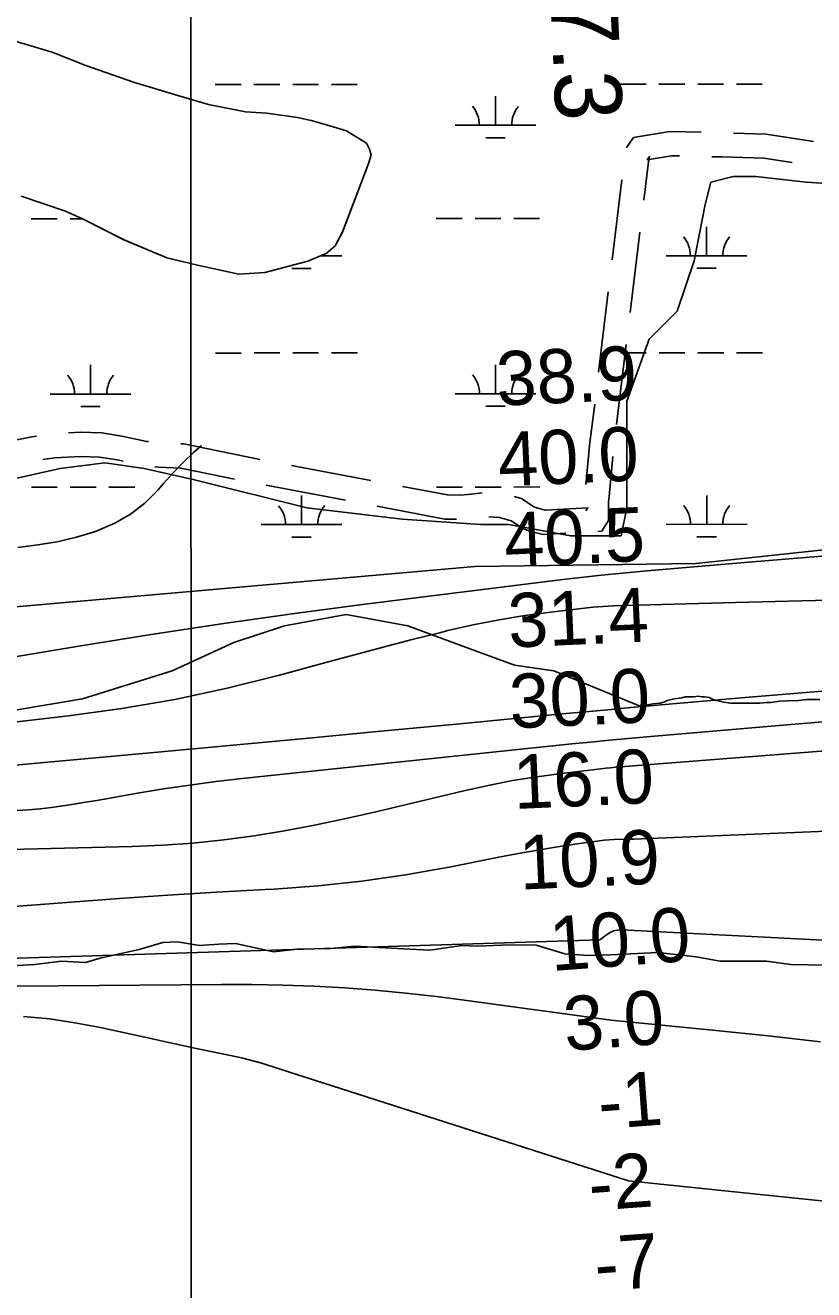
# Model space of a CAD drawing. Extents: x 3279314 to 3317160, y 734079 to 759431.
# Drawn here: x 3291118 to 3292095, y 753859 to 755426 of the extents above; entities that cross this region are included whole.
import ezdxf

# ---------------------------------------------------------------- set-up
doc = ezdxf.new("R2010")
doc.units = 0
for name, color, linetype in [('V-GRID-MAJR', 7, 'Continuous'), ('V-RIVR-EDGE', 7, 'Continuous'), ('V-RIVR-RANG', 7, 'Continuous'), ('V-RIVR-RANG-IDEN', 7, 'Continuous'), ('V-ROAD-CNTR', 7, 'Continuous'), ('V-SITE-VEGE', 7, 'Continuous'), ('V-TOPO-DPTH', 7, 'Continuous'), ('V-TOPO-MAJR', 7, 'Continuous'), ('V-TOPO-MINR', 7, 'Continuous'), ('V-TOPO-SHOR', 7, 'Continuous'), ('V-TOPO-WATR', 7, 'Continuous'), ('V-WETL-SWMP', 7, 'Continuous')]:
    doc.layers.add(name, color=color, linetype=linetype)

msp = doc.modelspace()

# ---------------------------------------------------------------- linework, layer by layer
at = {"layer": 'V-GRID-MAJR'}
msp.add_spline([(3291328, 739459.9), (3291326.2, 745519.1), (3291324.4, 751580.9), (3291322.7, 757642.8), (3291322.7, 757645.4)], degree=3, dxfattribs=at)
at = {"layer": 'V-RIVR-EDGE'}
msp.add_lwpolyline([(3292109.9, 754261.2), (3292066.5, 754262.2), (3292036.5, 754266.2), (3291979.1, 754266.3), (3291949.1, 754271.6), (3291901.8, 754276.9), (3291843.1, 754274), (3291815.3, 754273.2), (3291786.6, 754275.5), (3291751, 754286), (3291717.9, 754286.5), (3291677.9, 754284.9), (3291658.8, 754285.8), (3291619.2, 754279.8), (3291594.5, 754281.2), (3291526.2, 754284.8), (3291496.7, 754281.9), (3291454.9, 754281.1), (3291425.4, 754277.7), (3291378.5, 754288.2), (3291357.6, 754287.4), (3291333.7, 754285.7), (3291306.3, 754290.2), (3291288.5, 754289.3), (3291258.9, 754280.7), (3291210.6, 754270), (3291192.3, 754264.8), (3291162.8, 754266.2), (3291129.7, 754262.3), (3291101.5, 754260.7)], dxfattribs=at)
at = {"layer": 'V-ROAD-CNTR'}
for p, q in [((3291845.1, 755135), (3291857.2, 755234.3)), ((3291867.4, 755070), (3291879.5, 755169.3)), ((3291828.2, 754996), (3291840.3, 755095.3)), ((3291850.6, 754931), (3291862.6, 755030.3)), ((3291447.8, 754880.3), (3291546.1, 754861.8)), ((3291416.2, 754855.8), (3291514.5, 754837.2))]:
    msp.add_line(p, q, dxfattribs=at)
for points in [[(3291863.1, 755273.8), (3291863.5, 755275.6), (3291871.7, 755286.7), (3291916.6, 755294.1), (3291955.4, 755293.1)], [(3291995.3, 755292), (3292036, 755290.8), (3292094.6, 755281.6)], [(3291884.3, 755209), (3291890.1, 755256.3), (3291891.5, 755263), (3291888.6, 755259.1), (3291918.6, 755264), (3291928.7, 755263.8)], [(3291968.6, 755262.8), (3291980.8, 755262.5), (3292033.2, 755260.9), (3292068.1, 755255.4)], [(3291812.6, 754856.9), (3291817.6, 754908.6), (3291823.4, 754956.3)], [(3291033.4, 754900.6), (3291033.5, 754900.6), (3291062.2, 754902.9), (3291092.9, 754909.1), (3291126, 754915.9), (3291131.9, 754916.8)], [(3291171.6, 754920.8), (3291186, 754921.6), (3291212.8, 754920.6), (3291237.5, 754916.7), (3291268.3, 754910), (3291270.6, 754909.8)], [(3291310.5, 754907.1), (3291314.4, 754907), (3291400.6, 754889.2), (3291408.5, 754887.7)], [(3291139.8, 754887.7), (3291154.5, 754889.9), (3291186.2, 754891.6), (3291209.9, 754890.6), (3291232, 754887.2), (3291239.1, 754885.7)], [(3291827.4, 754798.5), (3291832.2, 754798.8), (3291840.7, 754812.3), (3291840.5, 754835.1), (3291841.2, 754841.7), (3291846.1, 754891.3)], [(3291278.4, 754878.8), (3291283, 754878.3), (3291310.7, 754877.1), (3291377, 754863.5)], [(3291585.4, 754854.4), (3291640.9, 754843.9), (3291657.3, 754843.5), (3291670.2, 754844.6), (3291684.2, 754846.6)], [(3291723.6, 754841.9), (3291732.6, 754839.2), (3291747.9, 754829.2), (3291752.8, 754827.4), (3291762.6, 754825), (3291815, 754827.9), (3291812.6, 754824)], [(3291553.8, 754829.8), (3291637.8, 754813.9), (3291652.3, 754813.6)], [(3291692.1, 754816.7), (3291705.4, 754816), (3291719.8, 754811.7), (3291734.5, 754802.1), (3291744.2, 754798.6), (3291759.7, 754794.8), (3291787.5, 754796.3)]]:
    msp.add_lwpolyline(points, dxfattribs=at)
at = {"layer": 'V-SITE-VEGE'}
for p, q in [((3291960.4, 755203.6), (3291967.4, 755231.4)), ((3291967.4, 755231.4), (3291995.2, 755238.4)), ((3291995.2, 755238.4), (3292023, 755238.4)), ((3292023, 755238.4), (3292085.6, 755231.4)), ((3292085.6, 755231.4), (3292189.8, 755224.5)), ((3291946.5, 755134), (3291960.4, 755203.6)), ((3291925.6, 755071.4), (3291946.5, 755134)), ((3291890.9, 755036.6), (3291925.6, 755071.4)), ((3291863.1, 754960.1), (3291890.9, 755036.6)), ((3291863.1, 754827.9), (3291863.1, 754960.1)), ((3291160.9, 754876.6), (3291216.5, 754883.5)), ((3291216.5, 754883.5), (3291265.2, 754876.6)), ((3291098.3, 754862.7), (3291160.9, 754876.6)), ((3291265.2, 754876.6), (3291327.7, 754862.7)), ((3291327.7, 754862.7), (3291466.8, 754827.9)), ((3291466.8, 754827.9), (3291585, 754814)), ((3291856.1, 754793.1), (3291863.1, 754827.9)), ((3291585, 754814), (3291682.3, 754807)), ((3291682.3, 754807), (3291717.1, 754807)), ((3291717.1, 754807), (3291793.5, 754793.1)), ((3291793.5, 754793.1), (3291856.1, 754793.1)), ((3291515.4, 754695.7), (3291439, 754681.8)), ((3291591.9, 754681.8), (3291515.4, 754695.7)), ((3291439, 754681.8), (3291376.4, 754660.9)), ((3291647.5, 754660.9), (3291591.9, 754681.8)), ((3291376.4, 754660.9), (3291299.9, 754626.1)), ((3291724, 754633.1), (3291647.5, 754660.9)), ((3291772.7, 754626.1), (3291724, 754633.1)), ((3291299.9, 754626.1), (3291188.7, 754591.3)), ((3291879.8, 754582.3), (3291772.7, 754626.1)), ((3291188.7, 754591.3), (3291105.3, 754577.4)), ((3291908.9, 754587.1), (3291904.4, 754585.8)), ((3291913.4, 754589.1), (3291908.9, 754587.1)), ((3291921.8, 754591.1), (3291913.4, 754589.1)), ((3291931.5, 754592.4), (3291921.8, 754591.1)), ((3291935.4, 754593.8), (3291931.5, 754592.4)), ((3291945.7, 754593.8), (3291935.4, 754593.8)), ((3291951.6, 754594.5), (3291945.7, 754593.8)), ((3291956.1, 754593.9), (3291951.6, 754594.5)), ((3291959.3, 754593.9), (3291956.1, 754593.9)), ((3291965.2, 754592.7), (3291959.3, 754593.9)), ((3291968.4, 754591.4), (3291965.2, 754592.7)), ((3291972.3, 754589.5), (3291968.4, 754591.4)), ((3291977.5, 754588.3), (3291972.3, 754589.5)), ((3291983.3, 754587), (3291977.5, 754588.3)), ((3291991.8, 754585.8), (3291983.3, 754587)), ((3292028, 754586), (3291991.8, 754585.8)), ((3292036.4, 754586.8), (3292028, 754586)), ((3292042.2, 754586.8), (3292036.4, 754586.8)), ((3292052.6, 754588.2), (3292042.2, 754586.8)), ((3292062.3, 754588.9), (3292052.6, 754588.2)), ((3292076.5, 754589), (3292062.3, 754588.9)), ((3292086.2, 754590.4), (3292076.5, 754589)), ((3292102.4, 754590.5), (3292086.2, 754590.4)), ((3291884.3, 754583), (3291879.8, 754582.3)), ((3291896, 754585.1), (3291884.3, 754583)), ((3291904.4, 754585.8), (3291896, 754585.1))]:
    msp.add_line(p, q, dxfattribs=at)
at = {"layer": 'V-TOPO-DPTH'}
for p, q in [((3292727.5, 754451.9), (3291871.8, 754417.6)), ((3291823.2, 754414.6), (3291798.9, 754411.1)), ((3291835.3, 754416), (3291823.2, 754414.6)), ((3291847.4, 754417.1), (3291835.3, 754416)), ((3291859.6, 754417.5), (3291847.4, 754417.1)), ((3291871.8, 754417.6), (3291859.6, 754417.5)), ((3291726.5, 754399.1), (3291702.5, 754394.5)), ((3291750.6, 754403.4), (3291726.5, 754399.1)), ((3291774.7, 754407.4), (3291750.6, 754403.4)), ((3291798.9, 754411.1), (3291774.7, 754407.4)), ((3291643, 754382.7), (3291589.1, 754373.2)), ((3291702.5, 754394.5), (3291643, 754382.7)), ((3291589.1, 754373.2), (3291535, 754365.3)), ((3291354.8, 754351.7), (3291294.6, 754348)), ((3291415, 754355), (3291354.8, 754351.7)), ((3291426.1, 754355.6), (3291415, 754355)), ((3291480.6, 754359.7), (3291426.1, 754355.6)), ((3291535, 754365.3), (3291480.6, 754359.7)), ((3291174.3, 754339.5), (3291046.9, 754329.8)), ((3291234.5, 754343.9), (3291174.3, 754339.5)), ((3291294.6, 754348), (3291234.5, 754343.9))]:
    msp.add_line(p, q, dxfattribs=at)
for points in [[(3292103.2, 754166.3), (3292038.4, 754173.7), (3291973.5, 754180.5), (3291843.7, 754193.3), (3291665.1, 754217.7), (3291627.3, 754222.5), (3291589.4, 754226.8), (3291551.4, 754230.2), (3291513.4, 754233.1), (3291475.3, 754235.2), (3291437.2, 754236.7), (3291399.1, 754237.3), (3291361, 754237.4), (3291057.4, 754234.8)], [(3291057.4, 754234.8), (3291361, 754237.4), (3291399.1, 754237.3), (3291437.2, 754236.7), (3291475.3, 754235.2), (3291513.4, 754233.1), (3291551.4, 754230.2), (3291589.4, 754226.8), (3291627.3, 754222.5), (3291665.1, 754217.7), (3291843.7, 754193.3), (3291973.5, 754180.5), (3292038.4, 754173.7), (3292103.2, 754166.3)]]:
    msp.add_lwpolyline(points, dxfattribs=at)
at = {"layer": 'V-TOPO-MAJR'}
for p, q in [((3292716.8, 754651.6), (3292009.8, 754592.8)), ((3291953.2, 754588), (3291924.8, 754585.5)), ((3291981.5, 754590.4), (3291953.2, 754588)), ((3292009.8, 754592.8), (3291981.5, 754590.4)), ((3291783.2, 754572.5), (3291652.3, 754559.9)), ((3291811.5, 754575.2), (3291783.2, 754572.5)), ((3291839.8, 754577.8), (3291811.5, 754575.2)), ((3291868.2, 754580.4), (3291839.8, 754577.8)), ((3291896.5, 754583), (3291868.2, 754580.4)), ((3291924.8, 754585.5), (3291896.5, 754583)), ((3291652.3, 754559.9), (3291558.5, 754551)), ((3291464.8, 754542.2), (3291371, 754533.5)), ((3291558.5, 754551), (3291464.8, 754542.2)), ((3291277.2, 754524.9), (3291041.5, 754503.5)), ((3291371, 754533.5), (3291277.2, 754524.9))]:
    msp.add_line(p, q, dxfattribs=at)
at = {"layer": 'V-TOPO-MINR'}
for p, q in [((3291326.4, 754896.3), (3291336.4, 754905.1)), ((3291301.1, 754871.3), (3291313.5, 754884.1)), ((3291313.5, 754884.1), (3291326.4, 754896.3)), ((3291289.2, 754858.1), (3291301.1, 754871.3)), ((3291282.2, 754849.9), (3291289.2, 754858.1)), ((3291266, 754833.8), (3291282.2, 754849.9)), ((3291248.4, 754819.8), (3291266, 754833.8)), ((3291207.9, 754799.7), (3291228.9, 754808.7)), ((3291228.9, 754808.7), (3291248.4, 754819.8)), ((3291157.5, 754785.8), (3291181.4, 754791.7)), ((3291181.4, 754791.7), (3291205, 754798.7)), ((3291205, 754798.7), (3291207.9, 754799.7)), ((3291108.8, 754778.9), (3291133.3, 754781.8)), ((3291133.3, 754781.8), (3291157.5, 754785.8)), ((3292013.9, 754760.4), (3291883.4, 754749.3)), ((3292104.9, 754768.1), (3292013.9, 754760.4)), ((3291832, 754744.4), (3291806.3, 754741.6)), ((3291857.7, 754747), (3291832, 754744.4)), ((3291883.4, 754749.3), (3291857.7, 754747)), ((3291780.7, 754738.5), (3291535.9, 754707.9)), ((3291806.3, 754741.6), (3291780.7, 754738.5)), ((3292080.2, 754712.6), (3291998.1, 754710.5)), ((3292162.4, 754714.4), (3292080.2, 754712.6)), ((3291448.5, 754696.5), (3291361.1, 754684.3)), ((3291535.9, 754707.9), (3291448.5, 754696.5)), ((3291769.1, 754698.7), (3291736.9, 754694.4)), ((3291821.2, 754704.6), (3291769.1, 754698.7)), ((3291827.5, 754705.2), (3291821.2, 754704.6)), ((3291833.8, 754705.7), (3291827.5, 754705.2)), ((3291840.1, 754706.1), (3291833.8, 754705.7)), ((3291846.5, 754706.3), (3291840.1, 754706.1)), ((3291998.1, 754710.5), (3291846.5, 754706.3)), ((3291361.1, 754684.3), (3291273.9, 754671)), ((3291673, 754682.9), (3291641.3, 754675.7)), ((3291704.9, 754689.2), (3291673, 754682.9)), ((3291736.9, 754694.4), (3291704.9, 754689.2)), ((3291273.9, 754671), (3291186.8, 754657.1)), ((3291597.2, 754664.6), (3291561.5, 754655.4)), ((3291632.9, 754673.6), (3291597.2, 754664.6)), ((3291641.3, 754675.7), (3291632.9, 754673.6)), ((3291186.8, 754657.1), (3291064.7, 754636.8)), ((3291561.5, 754655.4), (3291525.9, 754645.9)), ((3291490.3, 754636.3), (3291432.7, 754620.5)), ((3291525.9, 754645.9), (3291490.3, 754636.3)), ((3291432.7, 754620.5), (3291368.1, 754604.4)), ((3291368.1, 754604.4), (3291303.1, 754590.3)), ((3291303.1, 754590.3), (3291237.5, 754579.2)), ((3291237.5, 754579.2), (3291171.6, 754570.2)), ((3291171.6, 754570.2), (3291045.7, 754555.8)), ((3292042.3, 754557.3), (3291888.1, 754544.1)), ((3292142.7, 754565.8), (3292042.3, 754557.3)), ((3291841.6, 754539.9), (3291818.4, 754537.7)), ((3291864.9, 754542.1), (3291841.6, 754539.9)), ((3292449.8, 754553.3), (3291855.6, 754506.9)), ((3291888.1, 754544.1), (3291864.9, 754542.1)), ((3291795.2, 754535.3), (3291386.6, 754492.4)), ((3291818.4, 754537.7), (3291795.2, 754535.3)), ((3291386.6, 754492.4), (3291354.1, 754488.7)), ((3291751.8, 754494.7), (3291721.5, 754489.9)), ((3291782.2, 754498.8), (3291751.8, 754494.7)), ((3291830.9, 754504.5), (3291782.2, 754498.8)), ((3291837.1, 754505.2), (3291830.9, 754504.5)), ((3291843.2, 754505.9), (3291837.1, 754505.2)), ((3291849.4, 754506.4), (3291843.2, 754505.9)), ((3291855.6, 754506.9), (3291849.4, 754506.4)), ((3291289.3, 754479.6), (3291257.1, 754474.3)), ((3291321.7, 754484.5), (3291289.3, 754479.6)), ((3291354.1, 754488.7), (3291321.7, 754484.5)), ((3291661.4, 754477.4), (3291550.4, 754450.7)), ((3291691.4, 754484), (3291661.4, 754477.4)), ((3291721.5, 754489.9), (3291691.4, 754484)), ((3291178.5, 754460.9), (3291164.4, 754458.7)), ((3291192.6, 754463.2), (3291178.5, 754460.9)), ((3291206.6, 754465.5), (3291192.6, 754463.2)), ((3291220.7, 754467.9), (3291206.6, 754465.5)), ((3291257.1, 754474.3), (3291220.7, 754467.9)), ((3291122, 754453.9), (3291107.8, 754452.9)), ((3291136.2, 754455.1), (3291122, 754453.9)), ((3291150.3, 754456.8), (3291136.2, 754455.1)), ((3291164.4, 754458.7), (3291150.3, 754456.8)), ((3291550.4, 754450.7), (3291513.4, 754442.4)), ((3292727.5, 754451.9), (3291871.8, 754417.6)), ((3291476.2, 754434.6), (3291438.9, 754427.8)), ((3291513.4, 754442.4), (3291476.2, 754434.6)), ((3291363.7, 754416.6), (3291326, 754412.6)), ((3291401.4, 754421.6), (3291363.7, 754416.6)), ((3291438.9, 754427.8), (3291401.4, 754421.6)), ((3291823.2, 754414.6), (3291798.9, 754411.1)), ((3291835.3, 754416), (3291823.2, 754414.6)), ((3291847.4, 754417.1), (3291835.3, 754416)), ((3291859.6, 754417.5), (3291847.4, 754417.1)), ((3291871.8, 754417.6), (3291859.6, 754417.5)), ((3291250.2, 754408.4), (3291028.5, 754403.1)), ((3291288.2, 754410), (3291250.2, 754408.4)), ((3291326, 754412.6), (3291288.2, 754410)), ((3291726.5, 754399.1), (3291702.5, 754394.5)), ((3291750.6, 754403.4), (3291726.5, 754399.1)), ((3291774.7, 754407.4), (3291750.6, 754403.4)), ((3291798.9, 754411.1), (3291774.7, 754407.4)), ((3291643, 754382.7), (3291589.1, 754373.2)), ((3291702.5, 754394.5), (3291643, 754382.7)), ((3291589.1, 754373.2), (3291535, 754365.3)), ((3291354.8, 754351.7), (3291294.6, 754348)), ((3291415, 754355), (3291354.8, 754351.7)), ((3291426.1, 754355.6), (3291415, 754355)), ((3291480.6, 754359.7), (3291426.1, 754355.6)), ((3291535, 754365.3), (3291480.6, 754359.7)), ((3291174.3, 754339.5), (3291046.9, 754329.8)), ((3291234.5, 754343.9), (3291174.3, 754339.5)), ((3291294.6, 754348), (3291234.5, 754343.9)), ((3291851.7, 754304.6), (3291846.9, 754303.7)), ((3291856.7, 754304.9), (3291851.7, 754304.6)), ((3292268.6, 754283.8), (3291856.7, 754304.9)), ((3291830, 754292.8), (3291016.4, 754267)), ((3291838.2, 754299.1), (3291830, 754292.8)), ((3291842.5, 754301.7), (3291838.2, 754299.1)), ((3291846.9, 754303.7), (3291842.5, 754301.7))]:
    msp.add_line(p, q, dxfattribs=at)
msp.add_lwpolyline([(3292757.9, 753852.7), (3292607.8, 753892.8), (3292532.3, 753911.1), (3292456.5, 753926.9), (3292379.9, 753939.2), (3292303, 753948.9), (3291865.5, 753994), (3291433.6, 754132.7), (3291410.8, 754140.1), (3291387.4, 754146.1), (3291382.2, 754147.2), (3291355.9, 754152.7), (3291329.6, 754158.3), (3291303.3, 754164), (3291277, 754169.7), (3291211, 754184.1), (3291179.4, 754190.1), (3291147.7, 754194.8), (3291115.7, 754197.8)], dxfattribs=at)
at = {"layer": 'V-TOPO-SHOR'}
for points in [[(3291088.5, 755410.8), (3291151.1, 755392.3), (3291193, 755375.6), (3291251.9, 755355.2), (3291307, 755338.5), (3291345, 755327.5), (3291390.6, 755318.3), (3291417.1, 755316.7), (3291455.1, 755311.3), (3291472.1, 755307.6), (3291491.1, 755302.1), (3291515.8, 755294.7), (3291540.6, 755279.7), (3291544.4, 755272.2), (3291546.4, 755264.6), (3291542.7, 755253.2), (3291511.1, 755169.5)], [(3291511.1, 755169.5), (3291501.8, 755152.4), (3291490.5, 755142.8), (3291467.8, 755133.2), (3291414.8, 755119.5), (3291382.6, 755117.4), (3291331.4, 755128.3), (3291293.4, 755137.5), (3291240.1, 755159.9), (3291188.8, 755186), (3291167.8, 755195.3), (3291112.7, 755213.8)]]:
    msp.add_lwpolyline(points, dxfattribs=at)
at = {"layer": 'V-TOPO-WATR'}
msp.add_lwpolyline([(3292103.2, 754166.3), (3292038.4, 754173.7), (3291973.5, 754180.5), (3291843.7, 754193.3), (3291665.1, 754217.7), (3291627.3, 754222.5), (3291589.4, 754226.8), (3291551.4, 754230.2), (3291513.4, 754233.1), (3291475.3, 754235.2), (3291437.2, 754236.7), (3291399.1, 754237.3), (3291361, 754237.4), (3291057.4, 754234.8)], dxfattribs=at)
at = {"layer": 'V-WETL-SWMP'}
for p, q in [((3291151.2, 755392.3), (3291088.5, 755410.8)), ((3291151.2, 755392.3), (3291088.5, 755410.8)), ((3291193, 755375.6), (3291151.2, 755392.3)), ((3291193, 755375.6), (3291151.2, 755392.3)), ((3291251.9, 755355.2), (3291193, 755375.6)), ((3291251.9, 755355.2), (3291193, 755375.6)), ((3291307, 755338.6), (3291251.9, 755355.2)), ((3291307, 755338.6), (3291251.9, 755355.2)), ((3291345, 755327.5), (3291307, 755338.6)), ((3291345, 755327.5), (3291307, 755338.6)), ((3291353.2, 755352.3), (3291385.2, 755352.3)), ((3291401.2, 755352.3), (3291433.2, 755352.3)), ((3291449.2, 755352.4), (3291481.2, 755352.4)), ((3291497.2, 755352.4), (3291529.2, 755352.4)), ((3291700.5, 755301.7), (3291700.5, 755337.7)), ((3291855.1, 755352.6), (3291887.1, 755352.6)), ((3291903.1, 755352.6), (3291935.1, 755352.6)), ((3291951.1, 755352.6), (3291983.1, 755352.6)), ((3291999.1, 755352.6), (3292031.1, 755352.7)), ((3291390.6, 755318.4), (3291345, 755327.5)), ((3291390.6, 755318.4), (3291345, 755327.5)), ((3291417.1, 755316.7), (3291390.6, 755318.4)), ((3291417.1, 755316.7), (3291390.6, 755318.4)), ((3291455.1, 755311.3), (3291417.1, 755316.7)), ((3291455.1, 755311.3), (3291417.1, 755316.7)), ((3291472.1, 755307.6), (3291455.1, 755311.3)), ((3291472.1, 755307.6), (3291455.1, 755311.3)), ((3291491.1, 755302.1), (3291472.1, 755307.6)), ((3291491.1, 755302.1), (3291472.1, 755307.6)), ((3291515.8, 755294.7), (3291491.1, 755302.1)), ((3291515.8, 755294.7), (3291491.1, 755302.1)), ((3291540.6, 755279.7), (3291515.8, 755294.7)), ((3291540.6, 755279.7), (3291515.8, 755294.7)), ((3291650.5, 755301.7), (3291750.5, 755301.8)), ((3291544.5, 755272.2), (3291540.6, 755279.7)), ((3291544.5, 755272.2), (3291540.6, 755279.7)), ((3291688.5, 755286.3), (3291712.5, 755286.3)), ((3291542.7, 755253.2), (3291546.4, 755264.6)), ((3291542.7, 755253.2), (3291546.4, 755264.6)), ((3291546.4, 755264.6), (3291544.5, 755272.2)), ((3291546.4, 755264.6), (3291544.5, 755272.2)), ((3291511.1, 755169.6), (3291542.7, 755253.2)), ((3291511.1, 755169.6), (3291542.7, 755253.2)), ((3291112.7, 755213.9), (3291167.9, 755195.3)), ((3291112.7, 755213.9), (3291167.9, 755195.3)), ((3291125.3, 755186), (3291157.3, 755186)), ((3291167.9, 755195.3), (3291188.8, 755186)), ((3291167.9, 755195.3), (3291188.8, 755186)), ((3291173.3, 755186), (3291188.7, 755186)), ((3291188.8, 755186), (3291240.2, 755159.9)), ((3291188.8, 755186), (3291240.2, 755159.9)), ((3291627.2, 755186.3), (3291659.2, 755186.3)), ((3291675.2, 755186.3), (3291707.2, 755186.3)), ((3291723.2, 755186.3), (3291755.2, 755186.3)), ((3291501.8, 755152.4), (3291511.1, 755169.6)), ((3291501.8, 755152.4), (3291511.1, 755169.6)), ((3291962.1, 755140), (3291962, 755176)), ((3291240.2, 755159.9), (3291293.4, 755137.5)), ((3291240.2, 755159.9), (3291293.4, 755137.5)), ((3291490.5, 755142.9), (3291501.8, 755152.4)), ((3291490.5, 755142.9), (3291501.8, 755152.4)), ((3291293.4, 755137.5), (3291331.4, 755128.4)), ((3291293.4, 755137.5), (3291331.4, 755128.4)), ((3291467.8, 755133.2), (3291490.5, 755142.9)), ((3291467.8, 755133.2), (3291490.5, 755142.9)), ((3291483.2, 755139.8), (3291510.1, 755139.8)), ((3291912.1, 755140), (3292012.1, 755140)), ((3291331.4, 755128.4), (3291382.6, 755117.4)), ((3291331.4, 755128.4), (3291382.6, 755117.4)), ((3291382.6, 755117.4), (3291414.9, 755119.5)), ((3291382.6, 755117.4), (3291414.9, 755119.5)), ((3291414.9, 755119.5), (3291467.8, 755133.2)), ((3291414.9, 755119.5), (3291467.8, 755133.2)), ((3291448.2, 755124.3), (3291472.2, 755124.3)), ((3291950.1, 755124.6), (3291974.1, 755124.6)), ((3291353.4, 755019.6), (3291385.4, 755019.6)), ((3291401.4, 755019.7), (3291433.4, 755019.7)), ((3291449.4, 755019.7), (3291481.4, 755019.7)), ((3291497.4, 755019.7), (3291529.4, 755019.7)), ((3291855.3, 755019.9), (3291887.3, 755019.9)), ((3291903.3, 755019.9), (3291935.3, 755019.9)), ((3291951.3, 755019.9), (3291983.3, 755020)), ((3291999.3, 755020), (3292031.3, 755020)), ((3291198.8, 754968.8), (3291198.8, 755004.8)), ((3291700.7, 754969.1), (3291700.7, 755005.1)), ((3291148.8, 754968.8), (3291248.8, 754968.8)), ((3291650.7, 754969), (3291750.7, 754969.1)), ((3291186.8, 754953.4), (3291210.8, 754953.4)), ((3291688.7, 754953.6), (3291712.7, 754953.6)), ((3291125.5, 754853.3), (3291157.5, 754853.4)), ((3291173.5, 754853.4), (3291205.5, 754853.4)), ((3291221.5, 754853.4), (3291253.5, 754853.4)), ((3291627.4, 754853.6), (3291659.4, 754853.6)), ((3291675.4, 754853.6), (3291707.4, 754853.6)), ((3291723.4, 754853.6), (3291755.4, 754853.7)), ((3291460.3, 754807.1), (3291460.3, 754843.1)), ((3291962.2, 754807.3), (3291962.2, 754843.3)), ((3291410.3, 754807.1), (3291510.3, 754807.1)), ((3291912.2, 754807.3), (3292012.2, 754807.4)), ((3291448.3, 754791.6), (3291472.3, 754791.7)), ((3292291.7, 754795.2), (3291949.2, 754759)), ((3292291.7, 754795.2), (3291949.2, 754759)), ((3291950.2, 754791.9), (3291974.2, 754791.9)), ((3291949.2, 754759), (3291675, 754755.3)), ((3291949.2, 754759), (3291675, 754755.3)), ((3291675, 754755.3), (3290961.2, 754692.4)), ((3291675, 754755.3), (3290961.2, 754692.4))]:
    msp.add_line(p, q, dxfattribs=at)
for centre, start, end in [((3291645.3, 755302.2), 359.2573, 40.801), ((3291755.8, 755302.2), 139.2573, 180.801), ((3291906.8, 755140.5), 359.2573, 40.801), ((3292017.3, 755140.5), 139.2573, 180.801), ((3291143.6, 754969.3), 359.2573, 40.801), ((3291254, 754969.3), 139.2573, 180.801), ((3291645.5, 754969.5), 359.2573, 40.801), ((3291756, 754969.6), 139.2573, 180.801), ((3291405.1, 754807.5), 359.2573, 40.801), ((3291515.6, 754807.6), 139.2573, 180.801), ((3291907, 754807.8), 359.2573, 40.801), ((3292017.5, 754807.8), 139.2573, 180.801)]:
    msp.add_arc(centre, 35.2, start, end, dxfattribs=at)

# ---------------------------------------------------------------- texts
at = {"layer": 'V-RIVR-RANG'}
for s, rotation, p in [('38.9', 2.5583, (3291702.9, 754954.2)), ('40.0', 2.5583, (3291705, 754854.2)), ('40.5', 2.5583, (3291712.6, 754754.5)), ('31.4', 2.5583, (3291717.3, 754654.6)), ('30.0', 2.5583, (3291719.1, 754554.6)), ('16.0', 2.5583, (3291723.8, 754454.7)), ('10.9', 2.5583, (3291731.2, 754354.9)), ('10.0', 4.2713, (3291770, 754254)), ('3.0', 4.2713, (3291787.3, 754155)), ('-1', 4.2713, (3291829.9, 754058)), ('-2', 4.2713, (3291818, 753956.8)), ('-7', 4.2713, (3291825.4, 753857.1))]:
    msp.add_text(s, height=67, rotation=rotation, dxfattribs=at).set_placement(p)
at = {"layer": 'V-RIVR-RANG-IDEN'}
msp.add_text('R-247.3', height=83, rotation=272.6991, dxfattribs=at).set_placement((3291757, 755700.2))

doc.saveas('drawing.dxf')
